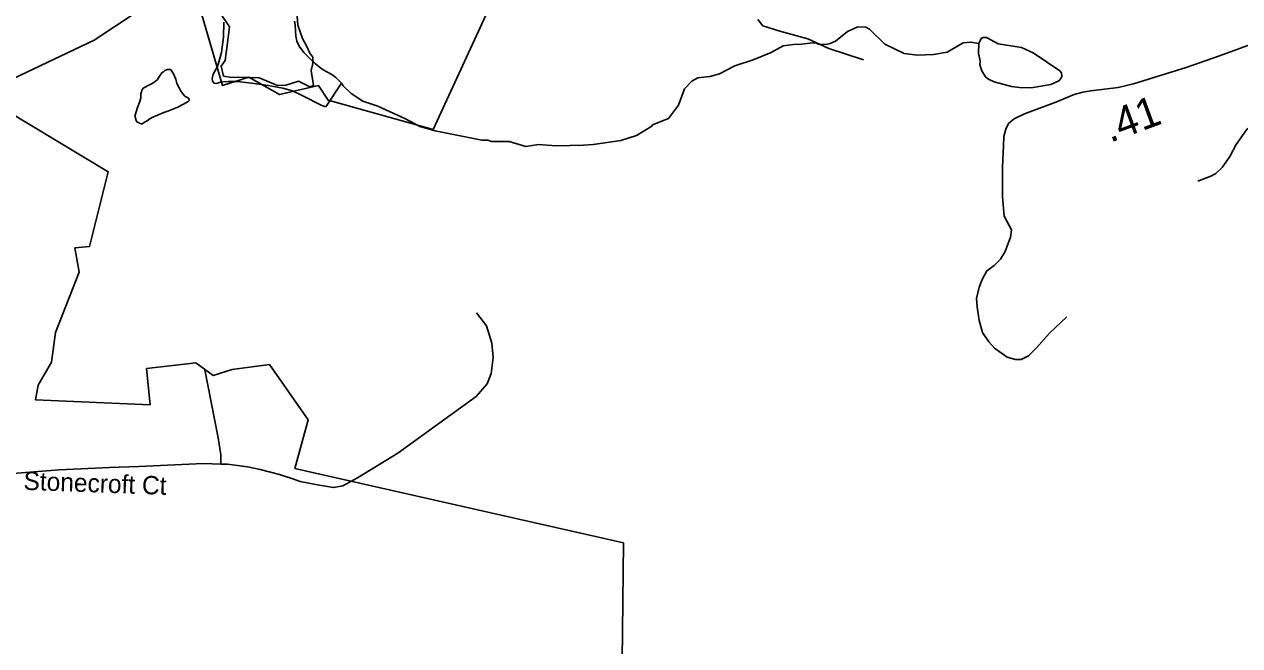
# Model space of a CAD drawing. Extents: x 1159738 to 1321356, y 736314 to 882035.
# Drawn here: x 1258610 to 1263584, y 794638 to 797182 of the extents above; entities that cross this region are included whole.
import ezdxf

# ---------------------------------------------------------------- set-up
doc = ezdxf.new("R2010")
doc.units = 0
for name, color, linetype in [('Exist Boundary Political City Limit New', 7, 'Continuous'), ('Exist Hydrographic Misc Water Feature', 7, 'Continuous'), ('Exist Hydrographic Pond Under 1500 Sq Ft', 7, 'Continuous'), ('Exist Road Non-System Type 51', 7, 'Continuous'), ('Exist Road Non-System Type 51 Label', 7, 'Continuous'), ('Exist Road Secondary Mileage Hundredths English Label', 7, 'Continuous'), ('Exist Road Secondary Type 51 Attributed', 7, 'Continuous'), ('Map Preparation Boundary City Limit Buffer Line', 7, 'Continuous')]:
    doc.layers.add(name, color=color, linetype=linetype)

msp = doc.modelspace()

# ---------------------------------------------------------------- linework, layer by layer
at = {"layer": 'Exist Boundary Political City Limit New'}
for points in [[(1259258.9, 797489), (1259421, 796931.3), (1259529, 796965.5), (1259654.1, 796894.3), (1259813.3, 796931.3), (1259853.1, 796871.6), (1260282.4, 796752.1), (1260524, 797275.6)], [(1261061.3, 795059.4), (1259717.1, 795363.5), (1259771.1, 795562.7), (1259613, 795790.1), (1259459.8, 795768.5), (1259382.8, 795744.5), (1259311.7, 795795.8), (1259109.8, 795773), (1259124.1, 795625), (1258655, 795645), (1258666.4, 795704.7), (1258720.4, 795798.6), (1258737.4, 795921), (1258834.1, 796167.5), (1258817, 796267.1), (1258876.7, 796272.8), (1258952.8, 796578.9), (1258426.8, 796894.8), (1258895.2, 797117.1), (1259065.2, 797229)], [(1256415.1, 793468), (1258028.7, 793071.8), (1257984, 792905), (1258049, 792839.8), (1258089.7, 792876.5), (1258366.2, 792795.1), (1258410.9, 792974.1), (1258520.7, 792941.6), (1260991.4, 792522.6), (1261051.8, 794218.2), (1261061.3, 795059.4)]]:
    msp.add_lwpolyline(points, dxfattribs=at)
at = {"layer": 'Exist Hydrographic Misc Water Feature'}
msp.add_line((1259907.6, 796940.6), (1259843.6, 796843.8), dxfattribs=at)
for points in [[(1259843.6, 796843.8), (1259827.7, 796850.1), (1259746.8, 796890.5), (1259707.3, 796909.5), (1259667.6, 796920.6), (1259607.9, 796932.1), (1259550, 796939.6), (1259482.1, 796947.4), (1259444, 796948.3), (1259422.1, 796946.9), (1259412, 796945.2), (1259400, 796941.5), (1259393.8, 796939.6), (1259386, 796941.8), (1259380.1, 796950), (1259378.3, 796960), (1259382.8, 796977.9), (1259399.8, 797009.5), (1259417.2, 797067.1), (1259424.7, 797129), (1259426.3, 797190.9)], [(1259714.7, 797195.5), (1259718.2, 797179.4), (1259719.6, 797155.4), (1259721.1, 797133.3), (1259724.6, 797113.2), (1259734.1, 797092.9), (1259753.4, 797066.4), (1259782.6, 797038.4), (1259800.1, 797021.2), (1259815.7, 797008), (1259833.3, 796996.3), (1259847.3, 796988.2)], [(1259907.6, 796940.6), (1259914.8, 796930), (1259947.9, 796898.9), (1259994.9, 796867.5), (1260055.8, 796846.4), (1260169.9, 796794.8), (1260228, 796764.2), (1260291.4, 796746.2), (1260482.3, 796708.2), (1260506.3, 796707.4), (1260522.2, 796702.9), (1260594.2, 796702.4), (1260661.6, 796682.6), (1260713.9, 796690.4), (1260785.8, 796684.7), (1260897.9, 796687.1), (1260938, 796689.9), (1261050.5, 796706.3), (1261115.2, 796726.3), (1261177.9, 796764.9), (1261180.5, 796770.3), (1261245.3, 796796.3), (1261287.1, 796851), (1261311.1, 796918.2), (1261342.1, 796949.2), (1261366.5, 796962.5), (1261414.7, 796969), (1261455.1, 796979.7), (1261518, 797011.7), (1261592.9, 797037.4), (1261666.1, 797066.8), (1261714.7, 797093.6), (1261768.3, 797101.1), (1261778.9, 797099.6), (1261835.1, 797105.8), (1261851, 797105.3), (1261858.9, 797101.1), (1261890.9, 797100), (1261907, 797103.6), (1261929.4, 797112.9), (1261978.6, 797153.3), (1262021.1, 797172), (1262053.1, 797171), (1262068.9, 797162.5), (1262131, 797100.6), (1262209.9, 797062.1), (1262264.4, 797055.5), (1262329.8, 797058.3), (1262386.2, 797068.5), (1262451.3, 797106.5), (1262483.5, 797109.5), (1262515.3, 797103.4)], [(1262515.3, 797103.4), (1262526, 797124.1), (1262534.1, 797127.9), (1262548, 797127.5), (1262595.3, 797102), (1262690.9, 797087), (1262738.3, 797065.5), (1262848.1, 796992), (1262853.9, 796983.8), (1262855.4, 796969.8), (1262853.1, 796961.9), (1262842.8, 796950.2), (1262810.3, 796935.2), (1262729.9, 796921.7), (1262681.9, 796923.2), (1262650, 796928.2), (1262578.6, 796946.5), (1262554.9, 796957.2), (1262543.2, 796967.6), (1262527.9, 796992.1), (1262520.6, 797016.3), (1262521.2, 797032.3), (1262514.1, 797064.5), (1262515.3, 797103.4)], [(1259154.3, 796809.7), (1259136.1, 796802.2), (1259124, 796796.5), (1259111.8, 796786.8), (1259103.6, 796783), (1259091.5, 796775.3), (1259087.5, 796775.4), (1259081.5, 796777.5), (1259077.5, 796779.7), (1259071.6, 796781.9), (1259067.7, 796787.9), (1259064, 796796.1), (1259064.1, 796800), (1259062.2, 796806.1), (1259073.1, 796841.9), (1259081.7, 796865.6), (1259086.2, 796881.6), (1259086.6, 796897.6), (1259088.8, 796905.5), (1259090.9, 796911.4), (1259095, 796919.3), (1259111.3, 796928.9), (1259129.7, 796938.4), (1259143.8, 796946), (1259154.1, 796955.8), (1259162.5, 796969.6), (1259172.9, 796983.4), (1259179, 796987.2), (1259185.1, 796993.1), (1259195.2, 796996.8), (1259205.3, 796996.5), (1259211.2, 796994.4), (1259215, 796988.2), (1259220.8, 796980.1), (1259230.2, 796957.9), (1259233.8, 796939.7), (1259243.3, 796921.5), (1259249.1, 796911.4), (1259258.7, 796897), (1259268.4, 796886.8), (1259272.3, 796884.7), (1259278.3, 796880.5), (1259282.3, 796878.5), (1259284.1, 796874.4), (1259284, 796870.4), (1259279.8, 796866.5), (1259273.9, 796862.7), (1259237.4, 796843.6), (1259216.9, 796834.1), (1259196.9, 796826.6), (1259180.8, 796821.1), (1259154.3, 796809.7)], [(1259907.6, 796940.6), (1259884.5, 796964.5), (1259867.5, 796976.3), (1259847.3, 796988.2)]]:
    msp.add_lwpolyline(points, dxfattribs=at)
at = {"layer": 'Exist Hydrographic Pond Under 1500 Sq Ft'}
msp.add_lwpolyline([(1259726.2, 797215.2), (1259728.9, 797178.9), (1259747.7, 797123.7), (1259765.2, 797091.4), (1259778.7, 797064.5), (1259790.8, 797047), (1259790.8, 797021.5), (1259784, 796993.2), (1259793.4, 796931.3), (1259778.7, 796925.9), (1259731.6, 796948.8), (1259679.2, 796932.7), (1259645.6, 796931.3), (1259570.3, 796963.6), (1259480.2, 796966.3), (1259458.7, 796965), (1259425.1, 796970.3), (1259415.6, 797010.7), (1259431.8, 797033.6), (1259442.5, 797117), (1259449.3, 797172.2), (1259407.6, 797234)], dxfattribs=at)
at = {"layer": 'Exist Road Non-System Type 51'}
for points in [[(1261611.9, 797201.7), (1261632.5, 797176), (1261701.1, 797153.6), (1261816.1, 797122.7), (1261902, 797083.2), (1262044.4, 797036.8)], [(1263694.9, 797140.2), (1263702.1, 797129.4), (1263699.9, 797113.6), (1263691.3, 797085.6), (1263686.3, 797042.6), (1263684.9, 797010.3), (1263687.7, 796973.7), (1263702.1, 796917.7), (1263716.4, 796853.2), (1263717.8, 796829.1), (1263716.4, 796817.6), (1263707.1, 796807.6), (1263692.7, 796799.7), (1263676.2, 796792.5), (1263655.4, 796782.5), (1263633.9, 796768.8), (1263611.7, 796750.2), (1263595.2, 796727.2), (1263568.7, 796690.6), (1263543, 796641.4), (1263511.4, 796596.2), (1263485.6, 796571.1), (1263464.8, 796561.1), (1263412.4, 796540.2)], [(1262650, 796340.4), (1262646, 796310.4), (1262623.7, 796252), (1262604.8, 796221.1), (1262579.1, 796195.3), (1262548.2, 796173), (1262529.3, 796136.9), (1262517.3, 796106), (1262507, 796059.6), (1262508.7, 796025.2), (1262517.3, 795970.3), (1262531, 795920.4), (1262556.7, 795881.7), (1262580.7, 795855.9), (1262632.2, 795819.8), (1262666.6, 795809.5), (1262688.9, 795809.5), (1262719.8, 795825), (1262752.4, 795857.6), (1262805.6, 795917.8), (1262876, 795984.7)], [(1259739, 795309.9), (1259809.8, 795297.5), (1259874.3, 795285.4), (1259913.3, 795293.4), (1259972.5, 795325.7), (1260137.8, 795426.7), (1260458.6, 795657.9), (1260503.2, 795710.5), (1260520.4, 795753.3), (1260528.9, 795817.5), (1260522.5, 795877.4), (1260501.1, 795948.1), (1260460.5, 796001.6)], [(1259413.5, 795381.5), (1259413.5, 795419.8), (1259402.4, 795490), (1259375.9, 795628.3), (1259348.8, 795768.3)], [(1258335.6, 795340.4), (1258378.7, 795332.8), (1258459.6, 795335.7), (1258752.3, 795358.5), (1258958.8, 795368.2), (1259078.9, 795372.3), (1259343.4, 795384.1), (1259413.5, 795381.5)], [(1259739, 795309.9), (1259709.1, 795321), (1259653.4, 795339.8), (1259574.8, 795360), (1259522.6, 795371.2), (1259441.8, 795380.9), (1259413.5, 795381.5)]]:
    msp.add_lwpolyline(points, dxfattribs=at)
at = {"layer": 'Exist Road Secondary Type 51 Attributed'}
msp.add_lwpolyline([(1263657.8, 797111), (1263501, 797053.4), (1263364.3, 797004.7), (1263149.3, 796938), (1263085.7, 796923.8), (1262974, 796910.2), (1262941, 796903.7), (1262906.6, 796895.1), (1262831.3, 796863.6), (1262703.2, 796815), (1262660.2, 796794.9), (1262638, 796776.2), (1262626.5, 796752.5), (1262618.6, 796723.1), (1262617.2, 796684.3), (1262612.9, 796597.5), (1262612.9, 796475.9), (1262619.3, 796396.2), (1262650, 796340.4)], dxfattribs=at)
at = {"layer": 'Map Preparation Boundary City Limit Buffer Line'}
for points in [[(1259258.9, 797489), (1259421, 796931.3), (1259529, 796965.5), (1259654.1, 796894.3), (1259813.3, 796931.3), (1259853.1, 796871.6), (1260282.4, 796752.1), (1260524, 797275.6)], [(1261061.3, 795059.4), (1259717.1, 795363.5), (1259771.1, 795562.7), (1259613, 795790.1), (1259459.8, 795768.5), (1259382.8, 795744.5), (1259311.7, 795795.8), (1259109.8, 795773), (1259124.1, 795625), (1258655, 795645), (1258666.4, 795704.7), (1258720.4, 795798.6), (1258737.4, 795921), (1258834.1, 796167.5), (1258817, 796267.1), (1258876.7, 796272.8), (1258952.8, 796578.9), (1258426.8, 796894.8), (1258895.2, 797117.1), (1259065.2, 797229)], [(1256415.1, 793468), (1258028.7, 793071.8), (1257984, 792905), (1258049, 792839.8), (1258089.7, 792876.5), (1258366.2, 792795.1), (1258410.9, 792974.1), (1258520.7, 792941.6), (1260991.4, 792522.6), (1261051.8, 794218.2), (1261061.3, 795059.4)]]:
    msp.add_lwpolyline(points, dxfattribs=at)

# ---------------------------------------------------------------- texts
at = {"layer": 'Exist Road Non-System Type 51 Label'}
msp.add_text('Stonecroft Ct', height=75, rotation=357.9722, dxfattribs=at).set_placement((1258605.3, 795276.6))
at = {"layer": 'Exist Road Secondary Mileage Hundredths English Label'}
msp.add_text('.41', height=125, rotation=20.1706, dxfattribs=at).set_placement((1263053.3, 796697))

doc.saveas('drawing.dxf')
